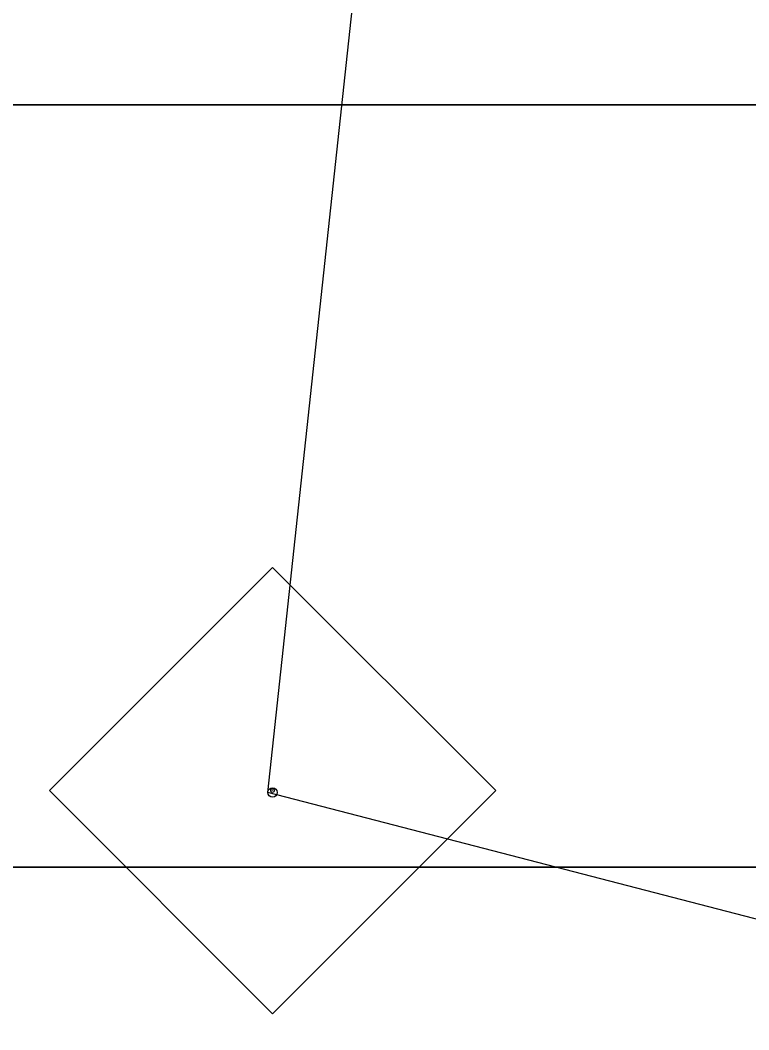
# Model space of a CAD drawing. Extents: x 988130 to 1132882, y 654656 to 841453.
# Drawn here: x 1026643 to 1032802, y 762783 to 771315 of the extents above; entities that cross this region are included whole.
import ezdxf

# ---------------------------------------------------------------- set-up
doc = ezdxf.new("R2010")
doc.units = 0
doc.layers.add('V-ANNO-KEYM', color=7, linetype='Continuous')

msp = doc.modelspace()

# ---------------------------------------------------------------- linework, layer by layer
at = {"layer": 'V-ANNO-KEYM'}
for p, q in [((1028736.3, 764788.9), (1032789.2, 802447.1)), ((1026889.5, 764804.5), (1028775.9, 766690.9)), ((1030663.5, 764804.5), (1028775.9, 766690.9)), ((1028775.9, 762916.9), (1026889.5, 764804.5)), ((1054295, 758153.5), (1028736.3, 764788.9)), ((1028775.9, 762916.9), (1030663.5, 764804.5)), ((1028775.9, 764804.5), (1028775.9, 764804.5))]:
    msp.add_line(p, q, dxfattribs=at)
msp.add_lwpolyline([(1014460, 770599), (1122485, 770599), (1122485, 777040), (1014460, 777040)], close=True, dxfattribs=at)
for points in [[(1122485, 764158), (1122485, 770599), (1014460, 770599), (1014460, 764158), (1067910.3, 764158)], [(1097827.4, 764158), (1014460, 764158), (1014460, 757716), (1073127.9, 757716)]]:
    msp.add_lwpolyline(points, dxfattribs=at)
for centre, radius in [((1028775.9, 764788.9), 39.5), ((1028775.9, 764804.7), 15.8), ((1028776.4, 764804.8), 0.474), ((1028776.4, 764804.3), 0.474)]:
    msp.add_circle(centre, radius, dxfattribs=at)

doc.saveas('drawing.dxf')
